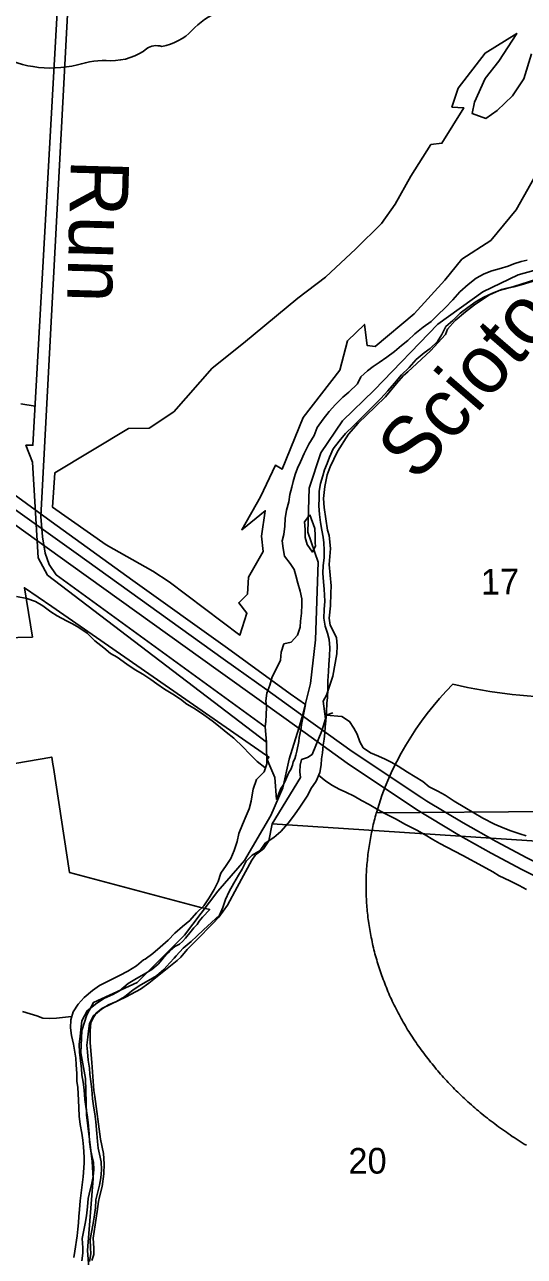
# Model space of a CAD drawing. Extents: x 114604 to 551442, y 316898 to 567001.
# Drawn here: x 198721 to 203011, y 352635 to 363215 of the extents above; entities that cross this region are included whole.
import ezdxf

# ---------------------------------------------------------------- set-up
doc = ezdxf.new("R2010")
doc.units = 0
for name, color, linetype in [('DV_X_County_Line', 7, 'Continuous'), ('GE_P_Alignment', 7, 'Continuous'), ('GE_P_Alignment_100_Stations', 7, 'Continuous'), ('GE_P_Alignment_500_Curve_Data', 7, 'Continuous'), ('GE_P_Alignment_500_Distances', 7, 'Continuous'), ('GE_P_Alignment_500_Stations', 7, 'Continuous'), ('MT_X_Edge_Line', 7, 'Continuous'), ('PM_P_Cells', 7, 'Continuous'), ('PM_P_Stop_Line', 7, 'Continuous'), ('PV_X_Curb', 7, 'Continuous'), ('RD_P_GR_Rt', 7, 'Continuous'), ('SN_P_Signs', 7, 'Continuous')]:
    doc.layers.add(name, color=color, linetype=linetype)

msp = doc.modelspace()

# ---------------------------------------------------------------- linework, layer by layer
at = {"layer": 'DV_X_County_Line'}
for points in [[(203034, 361193), (202984, 361181), (202922, 361161), (202872, 361141), (202796, 361118), (202732, 361100), (202666, 361074), (202598, 361038), (202528, 360984), (202456, 360920), (202396, 360851), (202332, 360783), (202268, 360723)], [(200021, 355216), (200083, 355282), (200149, 355340), (200199, 355384), (200255, 355441), (200325, 355503), (200393, 355565), (200421, 355633), (200446, 355701), (200476, 355768), (200516, 355842), (200558, 355908), (200588, 355962), (200622, 356030), (200674, 356080), (200744, 356121), (200786, 356185), (200860, 356233), (200920, 356285), (200984, 356357), (201038, 356429), (201084, 356494), (201119, 356546), (201153, 356598), (201179, 356650), (201223, 356718), (201255, 356792), (201267, 356857), (201269, 356909), (201277, 356959), (201283, 357027), (201291, 357079), (201297, 357133), (201301, 357183), (201307, 357235), (201313, 357311), (201316, 357386), (201320, 357436), (201324, 357508), (201324, 357578), (201328, 357660), (201332, 357718), (201338, 357794), (201340, 357861), (201336, 357933), (201322, 357987), (201300, 358047), (201290, 358117), (201293, 358191), (201297, 358263), (201295, 358315), (201293, 358365), (201287, 358430), (201281, 358504), (201283, 358570), (201293, 358634), (201293, 358702), (201289, 358764), (201283, 358814), (201273, 358872), (201262, 358938), (201252, 359007), (201246, 359081), (201248, 359149), (201248, 359209), (201260, 359273), (201282, 359341), (201296, 359391), (201318, 359447), (201338, 359500), (201370, 359572), (201420, 359638), (201474, 359702), (201545, 359770), (201595, 359820), (201653, 359877), (201713, 359939), (201779, 360003), (201839, 360071), (201897, 360135), (201957, 360208), (202023, 360270), (202083, 360340), (202151, 360396), (202201, 360434), (202265, 360493), (202303, 360555), (202337, 360621), (202398, 360673), (202460, 360737), (202526, 360787), (202596, 360836), (202664, 360874), (202736, 360908), (202796, 360932), (202868, 360952), (202922, 360964), (202984, 360980), (203116, 361021)], [(202268, 360723), (202212, 360665), (202143, 360617), (202071, 360558), (202011, 360502), (201957, 360460), (201897, 360408), (201829, 360358), (201763, 360314), (201713, 360279), (201663, 360243), (201607, 360189), (201577, 360131), (201505, 360057), (201453, 360015), (201389, 359952), (201335, 359892), (201283, 359826), (201231, 359756), (201206, 359686), (201160, 359612), (201120, 359531), (201090, 359461), (201064, 359405), (201042, 359351), (201026, 359291), (201014, 359241), (200998, 359179), (200988, 359116), (200970, 359046), (200958, 358974), (200954, 358906), (200945, 358836), (200933, 358782), (200941, 358716), (200951, 358651), (200999, 358587), (201035, 358535), (201049, 358483), (201067, 358419), (201087, 358349), (201099, 358283), (201101, 358233), (201097, 358159), (201088, 358091), (201086, 358039), (201062, 357972), (201008, 357912), (200946, 357896), (200924, 357826), (200918, 357756), (200884, 357686), (200846, 357613), (200826, 357541), (200800, 357473), (200790, 357407), (200796, 357355), (200794, 357285), (200791, 357233), (200787, 357183)], [(201168, 359004), (201124, 358944), (201129, 358880), (201129, 358810), (201147, 358750), (201191, 358684), (201217, 358738)], [(201217, 358738), (201215, 358760), (201215, 358826), (201213, 358888), (201168, 359004)], [(200787, 357183), (200797, 357052)], [(200797, 357052), (200797, 356980), (200799, 356922), (200801, 356866), (200777, 356796), (200711, 356732), (200683, 356649), (200675, 356599), (200665, 356545), (200647, 356479), (200622, 356419), (200592, 356345), (200560, 356267), (200544, 356200), (200520, 356120), (200490, 356054), (200450, 355992), (200406, 355928), (200382, 355856), (200348, 355785), (200306, 355715), (200260, 355645), (200195, 355585), (200139, 355521), (200077, 355468), (200011, 355410), (199953, 355352), (199885, 355292), (199821, 355236), (199755, 355188)], [(199755, 355188), (199740, 355182), (199680, 355130), (199606, 355085), (199536, 355047), (199364, 354961), (199302, 354918), (199231, 354860), (199179, 354800), (199137, 354736), (199117, 354668), (199115, 354599), (199123, 354533), (199141, 354457), (199149, 354405), (199159, 354337), (199163, 354279), (199170, 354207), (199170, 354141), (199176, 354085), (199180, 354030), (199184, 353978), (199186, 353912), (199190, 353840), (199198, 353768), (199211, 353694), (199221, 353632), (199227, 353576), (199231, 353487), (199231, 353435), (199223, 353319), (199215, 353249), (199207, 353181), (199198, 353111), (199192, 353038), (199186, 352976), (199182, 352922), (199176, 352870), (199172, 352810), (199152, 352680), (199142, 352624)], [(199278, 352590), (199288, 352656), (199286, 352708), (199282, 352780), (199294, 352844), (199306, 352902), (199318, 352973), (199328, 353053), (199332, 353121), (199348, 353189), (199363, 353247), (199375, 353309), (199381, 353378), (199379, 353448), (199363, 353512), (199353, 353564), (199345, 353622), (199341, 353690), (199332, 353790), (199322, 353858), (199314, 353908), (199304, 353987), (199298, 354069), (199290, 354137), (199280, 354199), (199276, 354251), (199267, 354319), (199259, 354391), (199255, 354449), (199263, 354518), (199269, 354570), (199277, 354636), (199311, 354702), (199381, 354758), (199441, 354796), (199509, 354825), (199577, 354863), (199651, 354925), (199719, 354967), (199783, 355004), (199853, 355046), (199917, 355098), (199966, 355156), (200004, 355197), (200021, 355216)]]:
    msp.add_lwpolyline(points, dxfattribs=at)
at = {"layer": 'GE_P_Alignment'}
msp.add_line((207180, 356484), (201740, 356444), dxfattribs=at)
msp.add_line((207180, 356484), (201740, 356444), dxfattribs=at)
msp.add_lwpolyline([(201740, 356444), (201736, 356428), (201731, 356411), (201727, 356394), (201722, 356377), (201718, 356361), (201714, 356344), (201710, 356327), (201706, 356310), (201703, 356293), (201699, 356276), (201695, 356259), (201692, 356242), (201689, 356225), (201686, 356208), (201683, 356191), (201680, 356174), (201678, 356156), (201675, 356139), (201673, 356122), (201670, 356105), (201668, 356088), (201666, 356070), (201664, 356053), (201663, 356036), (201661, 356018), (201659, 356001), (201658, 355984), (201657, 355966), (201656, 355949), (201655, 355932), (201654, 355914), (201653, 355897), (201653, 355879), (201652, 355862), (201652, 355845), (201652, 355827), (201652, 355810), (201652, 355792), (201652, 355775), (201653, 355757), (201653, 355740), (201654, 355722), (201655, 355705), (201656, 355687), (201657, 355670), (201658, 355652), (201659, 355635), (201661, 355617), (201662, 355600), (201664, 355582), (201666, 355565), (201668, 355547), (201670, 355530), (201673, 355513), (201675, 355495), (201678, 355478), (201680, 355460), (201683, 355443), (201686, 355425), (201689, 355408), (201693, 355390), (201696, 355373), (201700, 355356), (201703, 355338), (201707, 355321), (201711, 355304), (201715, 355286), (201719, 355269), (201724, 355252), (201728, 355234), (201733, 355217), (201738, 355200), (201743, 355183), (201748, 355165), (201753, 355148), (201758, 355131), (201764, 355114), (201769, 355097), (201775, 355080), (201781, 355063), (201787, 355046), (201793, 355029), (201799, 355012), (201806, 354995), (201812, 354978), (201819, 354961), (201826, 354944), (201833, 354927), (201840, 354910), (201847, 354894), (201854, 354877), (201862, 354860), (201870, 354843), (201877, 354827), (201885, 354810), (201893, 354794), (201901, 354777), (201910, 354761), (201918, 354744), (201927, 354728), (201935, 354712), (201944, 354695), (201953, 354679), (201962, 354663), (201971, 354647), (201981, 354630), (201990, 354614), (202000, 354598), (202009, 354582), (202019, 354566), (202029, 354551), (202039, 354535), (202050, 354519), (202060, 354503), (202070, 354487), (202081, 354472), (202092, 354456), (202103, 354441), (202113, 354425), (202125, 354410), (202136, 354394), (202147, 354379), (202159, 354364), (202170, 354349), (202182, 354334), (202194, 354319), (202206, 354303), (202218, 354289), (202230, 354274), (202242, 354259), (202255, 354244), (202267, 354229), (202280, 354215), (202292, 354200), (202305, 354186), (202318, 354171), (202331, 354157), (202345, 354143), (202358, 354128), (202371, 354114), (202385, 354100), (202399, 354086), (202412, 354072), (202426, 354058), (202440, 354044), (202454, 354031), (202469, 354017), (202483, 354003), (202497, 353990), (202512, 353976), (202526, 353963), (202541, 353950), (202556, 353937), (202571, 353923), (202586, 353910), (202601, 353897), (202616, 353884), (202632, 353872), (202647, 353859), (202663, 353846), (202678, 353834), (202694, 353821), (202710, 353809), (202726, 353796), (202742, 353784), (202758, 353772), (202774, 353760), (202790, 353748), (202807, 353736), (202823, 353724), (202840, 353712), (202857, 353701), (202873, 353689), (202890, 353678), (202907, 353666), (202924, 353655), (202941, 353644), (202958, 353633), (202976, 353622), (202993, 353611), (203010, 353600), (203028, 353589)], dxfattribs=at)
for centre, start_param, end_param in [((205168, 355826), 2.47259, 2.911027), ((203405, 360248), 4.415841, 5.008936)]:
    msp.add_ellipse(centre, major_axis=(3516, 25), ratio=0.8, start_param=start_param, end_param=end_param, dxfattribs=at)
at = {"layer": 'GE_P_Alignment_100_Stations'}
for points in [[(198411, 357946), (198788, 357954), (198719, 358378), (198953, 358216), (200797, 356938), (200818, 356924), (200802, 356904), (200825, 356849), (200868, 356747), (200884, 356560), (200919, 356653), (200940, 356683), (200955, 356711), (200973, 356751), (200988, 356791), (201006, 356818), (201021, 356855), (201027, 356883), (201039, 356910), (201048, 356941), (201057, 356974), (201075, 357057), (201078, 357091), (201084, 357118), (201090, 357146), (201095, 357176), (201098, 357204), (201104, 357231), (201131, 357375), (200999, 357468), (200461, 357859), (199649, 358441), (198947, 358947), (198632, 359179)], [(199212, 352596), (199221, 352662), (199220, 352708), (199215, 352787), (199228, 352859), (199240, 352917), (199252, 352984), (199261, 353061), (199265, 353132), (199283, 353207), (199298, 353264), (199309, 353321), (199314, 353382), (199312, 353442), (199298, 353501), (199287, 353556), (199278, 353618), (199274, 353688), (199266, 353786), (199256, 353852), (199248, 353902), (199238, 353983), (199231, 354065), (199224, 354131), (199213, 354194), (199209, 354248), (199201, 354315), (199193, 354388), (199188, 354454), (199197, 354527), (199203, 354580), (199212, 354657), (199257, 354745), (199340, 354811), (199407, 354854), (199477, 354883), (199536, 354917), (199609, 354978), (199682, 355023), (199747, 355060), (199812, 355099), (199868, 355145), (199914, 355199), (199953, 355242), (199971, 355261), (200010, 355297), (200049, 355318), (200077, 355340), (200101, 355368), (200149, 355429), (200174, 355457), (200201, 355487), (200219, 355515), (200249, 355549), (200310, 355615), (200222, 355635), (199107, 355932), (198967, 356835), (198962, 356863), (198953, 356924), (198434, 356833)]]:
    msp.add_lwpolyline(points, dxfattribs=at)
at = {"layer": 'GE_P_Alignment_500_Curve_Data'}
for centre, major_axis, start_param, end_param in [((200761, 362800), (758, 5), 1.647645, 2.488433), ((199796, 363376), (447, 3), 4.937069, 5.64225), ((199850, 362940), (119, 1), 1.147584, 2.315152), ((198947, 363478), (794, 6), 4.026481, 4.996735), ((199413, 362385), (652, 5), 1.495662, 1.94098), ((199465, 363244), (423, 3), 4.691044, 5.507374)]:
    msp.add_ellipse(centre, major_axis=major_axis, ratio=0.8, start_param=start_param, end_param=end_param, dxfattribs=at)
at = {"layer": 'GE_P_Alignment_500_Distances'}
for points in [[(203174, 361126), (202957, 361067), (202655, 360920), (202267, 360642), (201721, 360075), (201449, 359813), (201263, 359537), (201164, 359233), (201152, 358857), (201241, 358597), (201217, 357932), (201176, 357556), (201106, 357281), (201075, 357171), (200993, 356905), (200937, 356659), (200835, 356421), (200609, 356035), (200380, 355773), (200093, 355395), (199686, 354987), (199313, 354816), (199255, 354710), (199211, 354574), (199204, 354382), (199243, 354162), (199253, 353850), (199301, 353449), (199310, 353303), (199260, 352684), (199284, 352389)], [(199284, 352389), (199260, 352684), (199310, 353303), (199301, 353449), (199253, 353850), (199243, 354162), (199204, 354382), (199211, 354574), (199255, 354710), (199313, 354816), (199686, 354987), (200093, 355395), (200380, 355773), (200609, 356035), (200835, 356421), (200937, 356659), (200993, 356905), (201075, 357171), (201106, 357281), (201176, 357556), (201217, 357932), (201241, 358597), (201152, 358857), (201164, 359233), (201263, 359537), (201449, 359813), (201721, 360075), (202267, 360642), (202655, 360920), (202957, 361067), (203174, 361126)]]:
    msp.add_lwpolyline(points, dxfattribs=at)
at = {"layer": 'GE_P_Alignment_500_Stations'}
msp.add_line((199163, 358674), (198478, 359165), dxfattribs=at)
for points in [[(203383, 355769), (203239, 355835), (202989, 355958), (202725, 356099), (202441, 356258), (202086, 356473), (201490, 356871), (201077, 357168), (200755, 357400), (200381, 357667), (199118, 358574), (198342, 359131), (196863, 360193), (196451, 360491), (195823, 360940), (195262, 361331), (195229, 361357)], [(200535, 357689), (200425, 357768), (199163, 358674)], [(201090, 357291), (200799, 357500), (200535, 357689)], [(202175, 356546), (202130, 356573), (201534, 356971), (201107, 357279), (201090, 357291)], [(203978, 355634), (203619, 355781), (203283, 355935), (203033, 356059), (202769, 356200), (202485, 356358), (202175, 356546)]]:
    msp.add_lwpolyline(points, dxfattribs=at)
at = {"layer": 'MT_X_Edge_Line'}
for points in [[(203073, 362964), (203005, 362749), (202909, 362605), (202777, 362478), (202679, 362410), (202563, 362451), (202583, 362550), (202675, 362754), (202791, 362901), (202946, 363140), (202674, 362971), (202442, 362671), (202389, 362507), (202491, 362501), (202303, 362196), (202209, 362185), (202037, 361914), (201901, 361673), (201785, 361507), (201563, 361289), (201303, 361046), (201067, 360867), (200599, 360478), (200331, 360265), (200001, 359889), (199789, 359748), (199613, 359745), (198980, 359366), (198961, 359070), (199420, 358746), (199821, 358521), (199962, 358429), (200569, 357972), (200629, 358159), (200559, 358249), (200633, 358323), (200643, 358470), (200768, 358691), (200754, 358821), (200786, 359039), (200584, 358876), (200746, 359160), (200873, 359431), (200933, 359397), (201113, 359842), (201427, 360246), (201492, 360499), (201638, 360640), (201661, 360460), (201729, 360452), (202065, 360730), (202327, 361019), (202475, 361202), (202723, 361361), (202941, 361625), (203370, 362386)], [(200787, 357183), (200797, 357052)]]:
    msp.add_lwpolyline(points, dxfattribs=at)
at = {"layer": 'PM_P_Cells'}
for points in [[(199197, 365391), (199237, 365282), (199282, 365191), (199304, 365085), (199311, 365009), (199295, 364937), (199244, 364829), (199171, 364673), (199114, 364507), (199091, 364395), (199075, 364321), (199032, 364281), (199038, 364219), (199048, 364193), (198792, 359602), (198732, 359602), (198788, 359458), (198836, 358636), (198917, 358487), (200797, 357052)], [(199197, 365391), (199283, 365318), (199316, 365203), (199357, 365038), (199346, 364888), (199290, 364754), (199239, 364632), (199140, 364276), (198859, 358990), (198875, 358816), (198897, 358675), (198932, 358579), (198991, 358490), (200787, 357183)], [(198689, 359957), (198811, 359939)], [(198652, 358304), (198738, 358285), (198814, 358259), (198878, 358224), (198945, 358170), (199001, 358137), (199079, 358095), (199131, 358068), (199187, 358038), (199256, 357989), (199322, 357921), (199400, 357862), (199457, 357814)], [(199457, 357814), (199515, 357781), (199597, 357721), (199669, 357674), (199734, 357636), (199804, 357589), (199856, 357553), (199922, 357508), (199993, 357464), (200059, 357421), (200113, 357379), (200179, 357340), (200260, 357286), (200330, 357235), (200386, 357193), (200450, 357138), (200517, 357085), (200597, 357009), (200652, 356952), (200718, 356886), (200784, 356833)], [(201367, 357305), (201310, 357285), (201443, 357272), (201511, 357230), (201548, 357171), (201576, 357121), (201598, 357055), (201627, 357004), (201689, 356960), (201759, 356933), (201817, 356907), (201873, 356878), (201928, 356846), (202008, 356795), (202074, 356755), (202138, 356714), (202193, 356668), (202269, 356631), (202331, 356597), (202407, 356546), (202500, 356490), (202576, 356445), (202654, 356400), (202754, 356348), (202830, 356315), (202895, 356291), (202971, 356264), (203027, 356248)], [(201244, 356767), (201307, 356718), (201365, 356679), (201421, 356649), (201477, 356622), (201549, 356588), (201614, 356551), (201678, 356517), (201756, 356472), (201814, 356438), (201906, 356393), (201991, 356345), (202089, 356296), (202159, 356255), (202225, 356215), (202284, 356180), (202412, 356115), (202484, 356077), (202651, 355986), (202739, 355937), (202795, 355904), (202885, 355860), (202966, 355821), (203028, 355787)], [(199124, 354694), (199047, 354686), (198995, 354680), (198937, 354678), (198877, 354682), (198825, 354701), (198769, 354717), (198703, 354739)]]:
    msp.add_lwpolyline(points, dxfattribs=at)
at = {"layer": 'SN_P_Signs'}
for points in [[(204167, 356134), (200846, 356349), (201088, 356749), (201082, 356797), (201086, 356853), (201098, 356903), (201148, 356919), (201190, 356947), (201271, 357149), (201303, 357253), (201285, 357403), (201311, 357457), (201367, 357620), (201401, 357812), (201405, 357878), (201397, 357952), (201344, 358058), (201336, 358118), (201346, 358224), (201348, 358332), (201352, 358394), (201334, 358578), (201346, 358716), (201334, 358826), (201320, 358872), (201291, 359068), (201287, 359146), (201297, 359248), (201319, 359348), (201345, 359418), (201407, 359548), (201501, 359698), (201585, 359792), (201729, 359932), (201819, 360018), (201914, 360132), (201974, 360202), (202010, 360234), (202204, 360413), (202334, 360555), (202352, 360599), (202418, 360673), (202506, 360749), (202582, 360809), (202712, 360893), (202814, 360941), (202922, 360965), (203118, 361028)], [(199298, 352600), (199316, 352652), (199314, 352706), (199308, 352792), (199344, 353019), (199356, 353107), (199362, 353145), (199386, 353235), (199400, 353345), (199404, 353431), (199397, 353519), (199373, 353643), (199323, 354009), (199315, 354059), (199297, 354299), (199283, 354469), (199282, 354575), (199288, 354641), (199316, 354693), (199336, 354723), (199384, 354763), (199462, 354801), (199592, 354863), (199716, 354931), (199786, 354981), (200030, 355175), (200061, 355204), (200117, 355270), (200195, 355350), (200335, 355494), (200389, 355550), (200461, 355652), (200545, 355805), (200670, 356039), (200704, 356083), (200770, 356137), (200818, 356203), (200846, 356349), (204167, 356134)]]:
    msp.add_lwpolyline(points, dxfattribs=at)

# ---------------------------------------------------------------- texts
at = {"layer": 'PM_P_Stop_Line'}
msp.add_text('Run', height=500, rotation=268.4151, dxfattribs=at).set_placement((199119, 362061))
at = {"layer": 'PV_X_Curb'}
for s, rotation, p in [('17', 0.4134, (202638, 358319)), ('20', 0.4133, (201501, 353344))]:
    msp.add_text(s, height=221, rotation=rotation, dxfattribs=at).set_placement(p)
at = {"layer": 'RD_P_GR_Rt'}
msp.add_text('Scioto', height=500, rotation=49.1836, dxfattribs=at).set_placement((202089, 359276))

doc.saveas('drawing.dxf')
